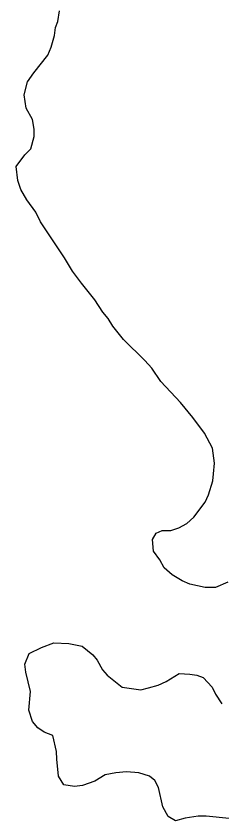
# Model space of a CAD drawing. Extents: x 3807117 to 3845308, y 337856 to 363736.
# Drawn here: x 3842698.9 to 3842791.5, y 352990.1 to 353351.6 of the extents above; entities that cross this region are included whole.
import ezdxf

# ---------------------------------------------------------------- set-up
doc = ezdxf.new("R2010")
doc.units = 0
doc.layers.add('V-TOPO-SHOR', color=7, linetype='Continuous')
doc.layers.add('V-WETL-SWMP', color=7, linetype='Continuous')

msp = doc.modelspace()

# ---------------------------------------------------------------- linework, layer by layer
at = {"layer": 'V-TOPO-SHOR'}
for p, q in [((3842717.74, 353349.19), (3842718.49, 353353.95)), ((3842716.58, 353346.4), (3842717.74, 353349.19)), ((3842716.21, 353342.83), (3842716.58, 353346.4)), ((3842714.68, 353337.66), (3842716.21, 353342.83)), ((3842713.12, 353334.08), (3842714.68, 353337.66)), ((3842706.85, 353326.1), (3842713.12, 353334.08)), ((3842704.11, 353322.11), (3842706.85, 353326.1)), ((3842702.58, 353316.15), (3842704.11, 353322.11)), ((3842703.43, 353310.21), (3842702.58, 353316.15)), ((3842706.25, 353305.08), (3842703.43, 353310.21)), ((3842707.08, 353300.73), (3842706.25, 353305.08)), ((3842705.58, 353291.99), (3842707.11, 353297.56)), ((3842707.11, 353297.56), (3842707.08, 353300.73)), ((3842702.83, 353289.19), (3842705.58, 353291.99)), ((3842698.91, 353284), (3842702.83, 353289.19)), ((3842699.76, 353277.67), (3842698.91, 353284)), ((3842700.99, 353273.72), (3842699.76, 353277.67)), ((3842703.8, 353268.98), (3842700.99, 353273.72)), ((3842707.82, 353263.47), (3842703.8, 353268.98)), ((3842709.84, 353259.13), (3842707.82, 353263.47)), ((3842720.69, 353242.97), (3842709.84, 353259.13)), ((3842724.31, 353237.06), (3842720.69, 353242.97)), ((3842728.33, 353231.55), (3842724.31, 353237.06)), ((3842734.34, 353224.07), (3842728.33, 353231.55)), ((3842737.96, 353218.55), (3842734.34, 353224.07)), ((3842740.36, 353215.8), (3842737.96, 353218.55)), ((3842742.38, 353212.25), (3842740.36, 353215.8)), ((3842747.19, 353206.35), (3842742.38, 353212.25)), ((3842756.79, 353196.92), (3842747.19, 353206.35)), ((3842759.99, 353193.38), (3842756.79, 353196.92)), ((3842764.01, 353187.47), (3842759.99, 353193.38)), ((3842772.81, 353178.04), (3842764.01, 353187.47)), ((3842778.42, 353171.35), (3842772.81, 353178.04)), ((3842783.64, 353164.26), (3842778.42, 353171.35)), ((3842787.27, 353157.56), (3842783.64, 353164.26)), ((3842788.13, 353150.82), (3842787.27, 353157.56)), ((3842787.77, 353146.06), (3842788.13, 353150.82)), ((3842787.4, 353142.89), (3842787.77, 353146.06)), ((3842785.48, 353136.53), (3842787.4, 353142.89)), ((3842783.92, 353133.34), (3842785.48, 353136.53)), ((3842778.83, 353126.56), (3842783.92, 353133.34)), ((3842775.69, 353123.75), (3842778.83, 353126.56)), ((3842761.85, 353119.27), (3842764.62, 353120.48)), ((3842764.62, 353120.48), (3842768.58, 353120.52)), ((3842768.58, 353120.52), (3842772.14, 353121.74)), ((3842772.14, 353121.74), (3842775.69, 353123.75)), ((3842760.29, 353116.48), (3842761.85, 353119.27)), ((3842760.74, 353111.33), (3842760.29, 353116.48)), ((3842763.55, 353107.39), (3842760.74, 353111.33)), ((3842765.56, 353103.84), (3842763.55, 353107.39)), ((3842769.16, 353100.7), (3842765.56, 353103.84)), ((3842773.54, 353097.97), (3842769.16, 353100.7)), ((3842777.12, 353096.42), (3842773.54, 353097.97)), ((3842783.88, 353094.89), (3842777.12, 353096.42)), ((3842794.16, 353097.36), (3842788.63, 353094.93)), ((3842788.63, 353094.93), (3842783.88, 353094.89)), ((3842710.39, 353068.06), (3842715.92, 353070.09)), ((3842715.92, 353070.09), (3842722.66, 353069.76)), ((3842722.66, 353069.76), (3842728.62, 353068.62)), ((3842704.86, 353065.24), (3842710.39, 353068.06)), ((3842728.62, 353068.62), (3842733.41, 353064.7)), ((3842702.92, 353060.46), (3842704.86, 353065.24)), ((3842733.41, 353064.7), (3842735.41, 353062.34)), ((3842703.35, 353056.9), (3842702.92, 353060.46)), ((3842735.41, 353062.34), (3842737.83, 353058)), ((3842705.41, 353048.2), (3842703.35, 353056.9)), ((3842737.83, 353058), (3842739.83, 353055.64)), ((3842739.83, 353055.64), (3842746.62, 353050.15)), ((3842766.42, 353052.71), (3842772.33, 353056.33)), ((3842772.33, 353056.33), (3842777.09, 353055.98)), ((3842777.09, 353055.98), (3842780.27, 353055.61)), ((3842780.27, 353055.61), (3842783.06, 353054.45)), ((3842762.87, 353051.09), (3842766.42, 353052.71)), ((3842783.06, 353054.45), (3842787.06, 353050.12)), ((3842704.7, 353039.86), (3842705.41, 353048.2)), ((3842746.62, 353050.15), (3842754.96, 353049.04)), ((3842754.96, 353049.04), (3842758.52, 353049.87)), ((3842758.52, 353049.87), (3842762.87, 353051.09)), ((3842787.06, 353050.12), (3842788.67, 353046.97)), ((3842788.67, 353046.97), (3842791.49, 353042.63)), ((3842706.33, 353034.73), (3842704.7, 353039.86)), ((3842708.73, 353031.97), (3842706.33, 353034.73)), ((3842711.53, 353030.02), (3842708.73, 353031.97)), ((3842715.5, 353028.47), (3842711.53, 353030.02)), ((3842717.15, 353021.35), (3842715.5, 353028.47)), ((3842717.19, 353017.78), (3842717.15, 353021.35)), ((3842718.05, 353010.25), (3842717.19, 353017.78)), ((3842748.56, 353012.12), (3842743.8, 353011.68)), ((3842754.11, 353011.77), (3842748.56, 353012.12)), ((3842720.46, 353006.31), (3842718.05, 353010.25)), ((3842739.05, 353010.84), (3842734.32, 353008.02)), ((3842743.8, 353011.68), (3842739.05, 353010.84)), ((3842758.88, 353010.23), (3842754.11, 353011.77)), ((3842761.28, 353008.27), (3842758.88, 353010.23)), ((3842762.89, 353005.11), (3842761.28, 353008.27)), ((3842725.23, 353005.56), (3842720.46, 353006.31)), ((3842728.79, 353005.99), (3842725.23, 353005.56)), ((3842734.32, 353008.02), (3842728.79, 353005.99)), ((3842764.95, 352996.41), (3842762.89, 353005.11)), ((3842767.37, 352992.07), (3842764.95, 352996.41)), ((3842770.56, 352990.12), (3842767.37, 352992.07)), ((3842774.91, 352991.35), (3842770.56, 352990.12)), ((3842780.85, 352992.19), (3842774.91, 352991.35)), ((3842784.41, 352992.22), (3842780.85, 352992.19)), ((3842794.73, 352991.13), (3842784.41, 352992.22))]:
    msp.add_line(p, q, dxfattribs=at)
at = {"layer": 'V-WETL-SWMP'}
for p, q in [((3842717.74, 353349.19), (3842718.49, 353353.95)), ((3842716.58, 353346.4), (3842717.74, 353349.19)), ((3842716.21, 353342.83), (3842716.58, 353346.4)), ((3842714.68, 353337.66), (3842716.21, 353342.83)), ((3842713.12, 353334.08), (3842714.68, 353337.66)), ((3842706.85, 353326.1), (3842713.12, 353334.08)), ((3842704.11, 353322.11), (3842706.85, 353326.1)), ((3842702.58, 353316.15), (3842704.11, 353322.11)), ((3842703.43, 353310.21), (3842702.58, 353316.15)), ((3842706.25, 353305.08), (3842703.43, 353310.21)), ((3842707.08, 353300.73), (3842706.25, 353305.08)), ((3842705.58, 353291.99), (3842707.11, 353297.56)), ((3842707.11, 353297.56), (3842707.08, 353300.73)), ((3842702.83, 353289.19), (3842705.58, 353291.99)), ((3842698.91, 353284), (3842702.83, 353289.19)), ((3842699.76, 353277.67), (3842698.91, 353284)), ((3842700.99, 353273.72), (3842699.76, 353277.67)), ((3842703.8, 353268.98), (3842700.99, 353273.72)), ((3842707.82, 353263.47), (3842703.8, 353268.98)), ((3842709.84, 353259.13), (3842707.82, 353263.47)), ((3842720.69, 353242.97), (3842709.84, 353259.13)), ((3842724.31, 353237.06), (3842720.69, 353242.97)), ((3842728.33, 353231.55), (3842724.31, 353237.06)), ((3842734.34, 353224.07), (3842728.33, 353231.55)), ((3842737.96, 353218.55), (3842734.34, 353224.07)), ((3842740.36, 353215.8), (3842737.96, 353218.55)), ((3842742.38, 353212.25), (3842740.36, 353215.8)), ((3842747.19, 353206.35), (3842742.38, 353212.25)), ((3842756.79, 353196.92), (3842747.19, 353206.35)), ((3842759.99, 353193.38), (3842756.79, 353196.92)), ((3842764.01, 353187.47), (3842759.99, 353193.38)), ((3842772.81, 353178.04), (3842764.01, 353187.47)), ((3842778.42, 353171.35), (3842772.81, 353178.04)), ((3842783.64, 353164.26), (3842778.42, 353171.35)), ((3842787.27, 353157.56), (3842783.64, 353164.26)), ((3842788.13, 353150.82), (3842787.27, 353157.56)), ((3842787.77, 353146.06), (3842788.13, 353150.82)), ((3842787.4, 353142.89), (3842787.77, 353146.06)), ((3842785.48, 353136.53), (3842787.4, 353142.89)), ((3842783.92, 353133.34), (3842785.48, 353136.53)), ((3842778.83, 353126.56), (3842783.92, 353133.34)), ((3842775.69, 353123.75), (3842778.83, 353126.56)), ((3842761.85, 353119.27), (3842764.62, 353120.48)), ((3842764.62, 353120.48), (3842768.58, 353120.52)), ((3842768.58, 353120.52), (3842772.14, 353121.74)), ((3842772.14, 353121.74), (3842775.69, 353123.75)), ((3842760.29, 353116.48), (3842761.85, 353119.27)), ((3842760.74, 353111.33), (3842760.29, 353116.48)), ((3842763.55, 353107.39), (3842760.74, 353111.33)), ((3842765.56, 353103.84), (3842763.55, 353107.39)), ((3842769.16, 353100.7), (3842765.56, 353103.84)), ((3842773.54, 353097.97), (3842769.16, 353100.7)), ((3842777.12, 353096.42), (3842773.54, 353097.97)), ((3842783.88, 353094.89), (3842777.12, 353096.42)), ((3842794.16, 353097.36), (3842788.63, 353094.93)), ((3842788.63, 353094.93), (3842783.88, 353094.89)), ((3842710.39, 353068.06), (3842715.92, 353070.09)), ((3842715.92, 353070.09), (3842722.66, 353069.76)), ((3842722.66, 353069.76), (3842728.62, 353068.62)), ((3842704.86, 353065.24), (3842710.39, 353068.06)), ((3842728.62, 353068.62), (3842733.41, 353064.7)), ((3842702.92, 353060.46), (3842704.86, 353065.24)), ((3842733.41, 353064.7), (3842735.41, 353062.34)), ((3842703.35, 353056.9), (3842702.92, 353060.46)), ((3842735.41, 353062.34), (3842737.83, 353058)), ((3842705.41, 353048.2), (3842703.35, 353056.9)), ((3842737.83, 353058), (3842739.83, 353055.64)), ((3842739.83, 353055.64), (3842746.62, 353050.15)), ((3842766.42, 353052.71), (3842772.33, 353056.33)), ((3842772.33, 353056.33), (3842777.09, 353055.98)), ((3842777.09, 353055.98), (3842780.27, 353055.61)), ((3842780.27, 353055.61), (3842783.06, 353054.45)), ((3842762.87, 353051.09), (3842766.42, 353052.71)), ((3842783.06, 353054.45), (3842787.06, 353050.12)), ((3842704.7, 353039.86), (3842705.41, 353048.2)), ((3842746.62, 353050.15), (3842754.96, 353049.04)), ((3842754.96, 353049.04), (3842758.52, 353049.87)), ((3842758.52, 353049.87), (3842762.87, 353051.09)), ((3842787.06, 353050.12), (3842788.67, 353046.97)), ((3842788.67, 353046.97), (3842791.49, 353042.63)), ((3842706.33, 353034.73), (3842704.7, 353039.86)), ((3842708.73, 353031.97), (3842706.33, 353034.73)), ((3842711.53, 353030.02), (3842708.73, 353031.97)), ((3842715.5, 353028.47), (3842711.53, 353030.02)), ((3842717.15, 353021.35), (3842715.5, 353028.47)), ((3842717.19, 353017.78), (3842717.15, 353021.35)), ((3842718.05, 353010.25), (3842717.19, 353017.78)), ((3842748.56, 353012.12), (3842743.8, 353011.68)), ((3842754.11, 353011.77), (3842748.56, 353012.12)), ((3842720.46, 353006.31), (3842718.05, 353010.25)), ((3842739.05, 353010.84), (3842734.32, 353008.02)), ((3842743.8, 353011.68), (3842739.05, 353010.84)), ((3842758.88, 353010.23), (3842754.11, 353011.77)), ((3842761.28, 353008.27), (3842758.88, 353010.23)), ((3842762.89, 353005.11), (3842761.28, 353008.27)), ((3842725.23, 353005.56), (3842720.46, 353006.31)), ((3842728.79, 353005.99), (3842725.23, 353005.56)), ((3842734.32, 353008.02), (3842728.79, 353005.99)), ((3842764.95, 352996.41), (3842762.89, 353005.11)), ((3842767.37, 352992.07), (3842764.95, 352996.41)), ((3842770.56, 352990.12), (3842767.37, 352992.07)), ((3842774.91, 352991.35), (3842770.56, 352990.12)), ((3842780.85, 352992.19), (3842774.91, 352991.35)), ((3842784.41, 352992.22), (3842780.85, 352992.19)), ((3842794.73, 352991.13), (3842784.41, 352992.22))]:
    msp.add_line(p, q, dxfattribs=at)

doc.saveas('drawing.dxf')
